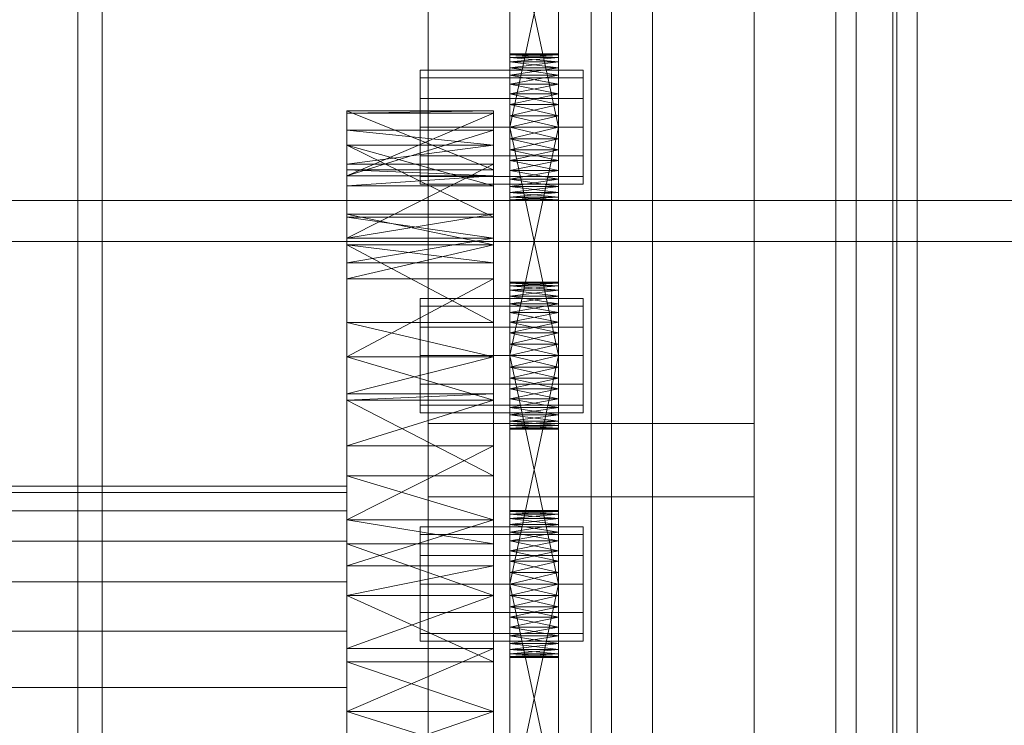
# Model space of a CAD drawing. Header units: millimetres. Extents: x -2233 to 61924, y -68080 to 6847.
# Tile 384 of 656: x 1390 to 1511, y -33503 to -33416. Entities that reach past the tile are written whole.
import ezdxf

# ---------------------------------------------------------------- set-up
doc = ezdxf.new("R2010")
doc.units = ezdxf.units.MM
for name, color, linetype, lineweight in [('COTAS_O', 1, 'Continuous', 0), ('frontal_C03', 7, 'Continuous', 0), ('frontal_secador', 7, 'Continuous', 0)]:
    doc.layers.add(name, color=color, linetype=linetype, lineweight=lineweight)
doc.dimstyles.new('R19_100', dxfattribs={"dimtxt": 250, "dimasz": 150, "dimexe": 150, "dimexo": 80, "dimgap": 100, "dimtad": 1, "dimtih": 1, "dimtoh": 1, "dimdsep": 46, "dimcen": 0.09, "dimadec": 0, "dimazin": 0, "dimtfac": 1, "dimtdec": 4, "dimtofl": 0, "dimtmove": 0, "dimatfit": 3, "dimfxl": 1, "dimtolj": 1, "dimtzin": 0, "dimarcsym": 0})

# ---------------------------------------------------------------- blocks, each defined once
blk = doc.blocks.new('DIM_R28_52')
at = {"layer": 'COTAS_O'}
for p, q in [((-1725, -33700), (-1575, -33655)), ((1725, -33700), (1575, -33655)), ((-1725, -34400), (-1725, -33700)), ((-1725, -33700), (1725, -33700)), ((-1725, -33700), (-1575, -33745)), ((1725, -33700), (1575, -33745)), ((1725, -34400), (1725, -33700))]:
    blk.add_line(p, q, dxfattribs=at)
blk.add_text('3450 O', height=250, dxfattribs=at).set_placement((0, -33600))

msp = doc.modelspace()

# ---------------------------------------------------------------- linework, layer by layer
at = {"layer": 'frontal_C03'}
for p, q in [((1500, -32314.944), (1500, -34875.113)), ((1500, -34879.011), (1500, -32318.841)), ((1490, -35975), (1490, -32996.942)), ((1497, -35975), (1497, -32996.942)), ((1440, -33465.833), (1440, -33118.927)), ((1480, -33118.927), (1480, -33465.833)), ((1440, -33127.91), (1440, -33474.816)), ((1480, -33474.816), (1480, -33127.91)), ((1490, -35975), (1490, -33266.434)), ((1497, -35975), (1497, -33266.434)), ((1460, -33547.668), (1460, -33278.176)), ((1500, -33278.176), (1500, -33547.668)), ((1467.5, -33879.447), (1467.5, -33284.487)), ((1492.5, -33284.487), (1492.5, -33879.447)), ((1462.5, -33619.765), (1462.5, -33294.297)), ((1497.5, -33294.297), (1497.5, -33619.765)), ((1462.5, -33626.502), (1462.5, -33301.034)), ((1497.5, -33626.502), (1497.5, -33301.034)), ((1467.5, -33905.804), (1467.5, -33310.844)), ((1492.5, -33905.804), (1492.5, -33310.844)), ((1460, -33586.646), (1460, -33317.154)), ((1500, -33586.646), (1500, -33317.154)), ((1460, -33598.772), (1460, -33329.281)), ((1500, -33329.281), (1500, -33598.772)), ((1460, -33647.495), (1460, -33378.004)), ((1500, -33647.495), (1500, -33378.004)), ((1440, -33735.325), (1440, -33388.418)), ((1480, -33388.418), (1480, -33735.325)), ((1440, -33397.401), (1440, -33744.308)), ((1480, -33744.308), (1480, -33397.401)), ((1480, -33465.833), (1440, -33465.833)), ((1440, -33465.833), (1440, -33474.816)), ((1480, -33474.816), (1480, -33465.833)), ((1440, -33474.816), (1480, -33474.816))]:
    msp.add_line(p, q, dxfattribs=at)
at = {"layer": 'frontal_secador'}
for p, q in [((1400, -36000), (1400, -33000)), ((1397, -35940), (1397, -33075)), ((1400, -36000), (1400, -33075)), ((1400, -34600), (1400, -33075)), ((1400, -35940), (1400, -33075)), ((1400, -34650), (1400, -33075)), ((1400, -36000), (1400, -33250)), ((1450, -33432.281), (1450, -33393.481)), ((1456, -33393.481), (1456, -33432.281)), ((1450, -33395.136), (1450, -33432.281)), ((1456, -33432.281), (1456, -33395.136)), ((1450, -33432.281), (1450, -33397.414)), ((1456, -33397.414), (1456, -33432.281)), ((1450, -33429.5), (1450, -33400.092)), ((1450, -33432.281), (1450, -33400.092)), ((1456, -33400.092), (1456, -33429.5)), ((1456, -33400.092), (1456, -33432.281)), ((1450, -33401.5), (1450, -33429.5)), ((1456, -33429.5), (1450, -33401.5)), ((1456, -33401.5), (1450, -33429.5)), ((1456, -33429.5), (1456, -33401.5)), ((1450, -33420.611), (1450, -33420.5)), ((1456, -33420.611), (1450, -33420.5)), ((1456, -33420.5), (1450, -33420.5)), ((1456, -33420.5), (1450, -33420.611)), ((1450, -33420.611), (1450, -33421.481)), ((1450, -33420.94), (1450, -33420.611)), ((1450, -33420.611), (1450, -33423.136)), ((1456, -33420.94), (1450, -33420.611)), ((1456, -33420.611), (1450, -33420.611)), ((1456, -33420.611), (1450, -33420.94)), ((1456, -33420.611), (1456, -33420.5)), ((1456, -33421.481), (1456, -33420.611)), ((1456, -33420.611), (1456, -33420.94)), ((1456, -33423.136), (1456, -33420.611)), ((1450, -33421.481), (1450, -33420.94)), ((1456, -33421.481), (1450, -33420.94)), ((1456, -33420.94), (1450, -33420.94)), ((1456, -33420.94), (1450, -33421.481)), ((1450, -33421.481), (1450, -33423.136)), ((1450, -33422.219), (1450, -33421.481)), ((1450, -33425.414), (1450, -33421.481)), ((1450, -33460.281), (1450, -33421.481)), ((1456, -33422.219), (1450, -33421.481)), ((1456, -33421.481), (1450, -33421.481)), ((1456, -33421.481), (1450, -33422.219)), ((1456, -33420.94), (1456, -33421.481)), ((1456, -33423.136), (1456, -33421.481)), ((1456, -33421.481), (1456, -33422.219)), ((1456, -33421.481), (1456, -33425.414)), ((1456, -33421.481), (1456, -33460.281)), ((1439, -33423.438), (1439, -33422.5)), ((1459, -33422.5), (1439, -33422.5)), ((1450, -33423.136), (1450, -33422.219)), ((1456, -33423.136), (1450, -33422.219)), ((1456, -33422.219), (1450, -33422.219)), ((1456, -33422.219), (1450, -33423.136)), ((1450, -33423.136), (1450, -33425.414)), ((1450, -33424.21), (1450, -33423.136)), ((1450, -33423.136), (1450, -33428.092)), ((1450, -33423.136), (1450, -33460.281)), ((1456, -33424.21), (1450, -33423.136)), ((1456, -33423.136), (1450, -33423.136)), ((1456, -33423.136), (1450, -33424.21)), ((1456, -33422.219), (1456, -33423.136)), ((1456, -33425.414), (1456, -33423.136)), ((1456, -33423.136), (1456, -33424.21)), ((1456, -33428.092), (1456, -33423.136)), ((1456, -33460.281), (1456, -33423.136)), ((1459, -33423.438), (1459, -33422.5)), ((1439, -33426), (1439, -33423.438)), ((1459, -33423.438), (1439, -33423.438)), ((1450, -33425.414), (1450, -33424.21)), ((1456, -33425.414), (1450, -33424.21)), ((1456, -33424.21), (1450, -33424.21)), ((1456, -33424.21), (1450, -33425.414)), ((1456, -33424.21), (1456, -33425.414)), ((1459, -33426), (1459, -33423.438)), ((1450, -33425.414), (1450, -33428.092)), ((1450, -33426.719), (1450, -33425.414)), ((1450, -33460.281), (1450, -33425.414)), ((1456, -33426.719), (1450, -33425.414)), ((1456, -33425.414), (1450, -33425.414)), ((1456, -33425.414), (1450, -33426.719)), ((1456, -33428.092), (1456, -33425.414)), ((1456, -33425.414), (1456, -33426.719)), ((1456, -33425.414), (1456, -33460.281)), ((1439, -33429.5), (1439, -33426)), ((1459, -33426), (1439, -33426)), ((1450, -33428.092), (1450, -33426.719)), ((1456, -33428.092), (1450, -33426.719)), ((1456, -33426.719), (1450, -33426.719)), ((1456, -33426.719), (1450, -33428.092)), ((1456, -33426.719), (1456, -33428.092)), ((1459, -33429.5), (1459, -33426)), ((1430, -33434.744), (1430, -33427.5)), ((1430, -33427.5), (1430, -33427.765)), ((1448, -33434.744), (1430, -33427.5)), ((1448, -33427.5), (1430, -33427.5)), ((1448, -33427.5), (1430, -33427.765)), ((1430, -33427.765), (1430, -33434.744)), ((1430, -33427.765), (1430, -33435.473)), ((1448, -33427.765), (1430, -33427.765)), ((1448, -33427.765), (1430, -33435.473)), ((1448, -33427.765), (1448, -33427.5)), ((1448, -33427.5), (1448, -33434.744)), ((1448, -33434.744), (1448, -33427.765)), ((1448, -33435.473), (1448, -33427.765)), ((1450, -33457.5), (1450, -33428.092)), ((1450, -33428.092), (1450, -33429.5)), ((1450, -33460.281), (1450, -33428.092)), ((1456, -33429.5), (1450, -33428.092)), ((1456, -33428.092), (1450, -33428.092)), ((1456, -33428.092), (1450, -33429.5)), ((1456, -33428.092), (1456, -33457.5)), ((1456, -33429.5), (1456, -33428.092)), ((1456, -33428.092), (1456, -33460.281)), ((1430, -33429.876), (1430, -33440.513)), ((1430, -33431.709), (1430, -33429.876)), ((1430, -33429.876), (1430, -33435.473)), ((1448, -33431.709), (1430, -33429.876)), ((1448, -33429.876), (1430, -33429.876)), ((1448, -33429.876), (1430, -33435.473)), ((1439, -33429.5), (1439, -33433)), ((1439, -33429.5), (1459, -33429.5)), ((1448, -33440.513), (1448, -33429.876)), ((1448, -33429.876), (1448, -33431.709)), ((1448, -33435.473), (1448, -33429.876)), ((1450, -33429.5), (1450, -33457.5)), ((1456, -33457.5), (1450, -33429.5)), ((1456, -33429.5), (1450, -33429.5)), ((1456, -33429.5), (1450, -33457.5)), ((1450, -33432.281), (1450, -33429.5)), ((1450, -33429.5), (1450, -33430.908)), ((1456, -33429.5), (1450, -33430.908)), ((1456, -33430.908), (1450, -33429.5)), ((1456, -33457.5), (1456, -33429.5)), ((1456, -33429.5), (1456, -33432.281)), ((1456, -33430.908), (1456, -33429.5)), ((1459, -33433), (1459, -33429.5)), ((1430, -33440.513), (1430, -33431.709)), ((1430, -33436.683), (1430, -33431.709)), ((1430, -33431.709), (1430, -33434.046)), ((1448, -33440.513), (1430, -33431.709)), ((1448, -33431.709), (1430, -33431.709)), ((1448, -33436.683), (1430, -33431.709)), ((1448, -33431.709), (1430, -33434.046)), ((1448, -33431.709), (1448, -33440.513)), ((1448, -33434.046), (1448, -33431.709)), ((1448, -33431.709), (1448, -33436.683)), ((1450, -33430.908), (1450, -33432.281)), ((1456, -33430.908), (1450, -33430.908)), ((1456, -33430.908), (1450, -33432.281)), ((1456, -33432.281), (1450, -33430.908)), ((1456, -33432.281), (1456, -33430.908)), ((1450, -33434.79), (1450, -33432.281)), ((1450, -33432.281), (1450, -33433.586)), ((1450, -33436.781), (1450, -33432.281)), ((1450, -33438.5), (1450, -33432.281)), ((1456, -33432.281), (1450, -33432.281)), ((1456, -33432.281), (1450, -33433.586)), ((1456, -33433.586), (1450, -33432.281)), ((1456, -33432.281), (1456, -33434.79)), ((1456, -33433.586), (1456, -33432.281)), ((1456, -33432.281), (1456, -33436.781)), ((1456, -33432.281), (1456, -33438.5)), ((1430, -33434.046), (1430, -33436.683)), ((1430, -33434.046), (1430, -33443.111)), ((1448, -33434.046), (1430, -33434.046)), ((1448, -33434.046), (1430, -33443.111)), ((1439, -33433), (1439, -33435.562)), ((1459, -33433), (1439, -33433)), ((1448, -33436.683), (1448, -33434.046)), ((1448, -33443.111), (1448, -33434.046)), ((1450, -33433.586), (1450, -33434.79)), ((1456, -33433.586), (1450, -33433.586)), ((1456, -33433.586), (1450, -33434.79)), ((1456, -33434.79), (1450, -33433.586)), ((1456, -33434.79), (1456, -33433.586)), ((1459, -33433), (1459, -33435.562)), ((1430, -33435.473), (1430, -33434.744)), ((1448, -33435.473), (1430, -33434.744)), ((1448, -33434.744), (1430, -33434.744)), ((1448, -33434.744), (1448, -33435.473)), ((1450, -33436.781), (1450, -33434.79)), ((1450, -33434.79), (1450, -33435.864)), ((1456, -33434.79), (1450, -33434.79)), ((1456, -33434.79), (1450, -33435.864)), ((1456, -33435.864), (1450, -33434.79)), ((1456, -33434.79), (1456, -33436.781)), ((1456, -33435.864), (1456, -33434.79)), ((1430, -33435.473), (1430, -33440.513)), ((1430, -33435.473), (1430, -33443.111)), ((1430, -33435.473), (1430, -33436.683)), ((1430, -33457.639), (1430, -33435.473)), ((1448, -33435.473), (1430, -33435.473)), ((1448, -33435.473), (1430, -33436.683)), ((1439, -33435.562), (1439, -33436.5)), ((1459, -33435.562), (1439, -33435.562)), ((1459, -33436.5), (1439, -33436.5)), ((1448, -33440.513), (1448, -33435.473)), ((1448, -33443.111), (1448, -33435.473)), ((1448, -33436.683), (1448, -33435.473)), ((1448, -33435.473), (1448, -33457.639)), ((1450, -33435.864), (1450, -33436.781)), ((1456, -33435.864), (1450, -33435.864)), ((1456, -33435.864), (1450, -33436.781)), ((1456, -33436.781), (1450, -33435.864)), ((1456, -33436.781), (1456, -33435.864)), ((1459, -33435.562), (1459, -33436.5)), ((1430, -33443.111), (1430, -33436.683)), ((1448, -33436.683), (1430, -33436.683)), ((1448, -33436.683), (1448, -33443.111)), ((1450, -33438.06), (1450, -33436.781)), ((1450, -33436.781), (1450, -33437.519)), ((1450, -33438.5), (1450, -33436.781)), ((1456, -33436.781), (1450, -33436.781)), ((1456, -33436.781), (1450, -33437.519)), ((1456, -33437.519), (1450, -33436.781)), ((1450, -33437.519), (1450, -33438.06)), ((1456, -33437.519), (1450, -33437.519)), ((1456, -33437.519), (1450, -33438.06)), ((1456, -33438.06), (1450, -33437.519)), ((1456, -33436.781), (1456, -33438.06)), ((1456, -33437.519), (1456, -33436.781)), ((1456, -33436.781), (1456, -33438.5)), ((1456, -33438.06), (1456, -33437.519)), ((1325, -33438.5), (2125, -33438.5)), ((1450, -33438.5), (1450, -33438.06)), ((1450, -33438.06), (1450, -33438.389)), ((1456, -33438.06), (1450, -33438.06)), ((1456, -33438.06), (1450, -33438.389)), ((1456, -33438.389), (1450, -33438.06)), ((1450, -33438.389), (1450, -33438.5)), ((1456, -33438.389), (1450, -33438.389)), ((1456, -33438.389), (1450, -33438.5)), ((1456, -33438.5), (1450, -33438.389)), ((1456, -33438.5), (1450, -33438.5)), ((1456, -33438.06), (1456, -33438.5)), ((1456, -33438.389), (1456, -33438.06)), ((1456, -33438.5), (1456, -33438.389)), ((1430, -33440.173), (1430, -33453.428)), ((1430, -33443.925), (1430, -33440.173)), ((1430, -33440.173), (1430, -33443.111)), ((1448, -33443.925), (1430, -33440.173)), ((1448, -33440.173), (1430, -33440.173)), ((1448, -33440.173), (1430, -33443.111)), ((1448, -33453.428), (1448, -33440.173)), ((1448, -33440.173), (1448, -33443.925)), ((1448, -33443.111), (1448, -33440.173)), ((1430, -33443.111), (1430, -33440.513)), ((1448, -33443.111), (1430, -33440.513)), ((1448, -33440.513), (1430, -33440.513)), ((1448, -33440.513), (1448, -33443.111)), ((1325, -33443.5), (2125, -33443.5)), ((1430, -33443.111), (1430, -33453.428)), ((1430, -33443.111), (1430, -33457.639)), ((1430, -33443.111), (1430, -33446.141)), ((1430, -33443.111), (1430, -33477.635)), ((1430, -33443.111), (1430, -33525.858)), ((1448, -33443.111), (1430, -33443.111)), ((1448, -33443.111), (1430, -33446.141)), ((1448, -33453.428), (1448, -33443.111)), ((1448, -33457.639), (1448, -33443.111)), ((1448, -33446.141), (1448, -33443.111)), ((1448, -33477.635), (1448, -33443.111)), ((1448, -33525.858), (1448, -33443.111)), ((1430, -33453.428), (1430, -33443.925)), ((1430, -33446.141), (1430, -33443.925)), ((1430, -33443.925), (1430, -33448.105)), ((1448, -33453.428), (1430, -33443.925)), ((1448, -33443.925), (1430, -33443.925)), ((1448, -33446.141), (1430, -33443.925)), ((1448, -33443.925), (1430, -33448.105)), ((1448, -33443.925), (1448, -33453.428)), ((1448, -33448.105), (1448, -33443.925)), ((1448, -33443.925), (1448, -33446.141)), ((1430, -33448.105), (1430, -33446.141)), ((1430, -33457.639), (1430, -33446.141)), ((1448, -33446.141), (1430, -33446.141)), ((1448, -33446.141), (1448, -33448.105)), ((1448, -33446.141), (1448, -33457.639)), ((1430, -33448.105), (1430, -33457.639)), ((1448, -33448.105), (1430, -33448.105)), ((1448, -33448.105), (1430, -33457.639)), ((1448, -33457.639), (1448, -33448.105)), ((1450, -33448.611), (1450, -33448.5)), ((1456, -33448.611), (1450, -33448.5)), ((1456, -33448.5), (1450, -33448.5)), ((1456, -33448.5), (1450, -33448.611)), ((1450, -33448.611), (1450, -33449.481)), ((1450, -33448.94), (1450, -33448.611)), ((1450, -33448.611), (1450, -33451.136)), ((1456, -33448.94), (1450, -33448.611)), ((1456, -33448.611), (1450, -33448.611)), ((1456, -33448.611), (1450, -33448.94)), ((1456, -33448.611), (1456, -33448.5)), ((1456, -33449.481), (1456, -33448.611)), ((1456, -33448.611), (1456, -33448.94)), ((1456, -33451.136), (1456, -33448.611)), ((1450, -33449.481), (1450, -33448.94)), ((1456, -33449.481), (1450, -33448.94)), ((1456, -33448.94), (1450, -33448.94)), ((1456, -33448.94), (1450, -33449.481)), ((1450, -33449.481), (1450, -33451.136)), ((1450, -33450.219), (1450, -33449.481)), ((1450, -33453.414), (1450, -33449.481)), ((1450, -33488.281), (1450, -33449.481)), ((1456, -33450.219), (1450, -33449.481)), ((1456, -33449.481), (1450, -33449.481)), ((1456, -33449.481), (1450, -33450.219)), ((1456, -33448.94), (1456, -33449.481)), ((1456, -33451.136), (1456, -33449.481)), ((1456, -33449.481), (1456, -33450.219)), ((1456, -33449.481), (1456, -33453.414)), ((1456, -33449.481), (1456, -33488.281)), ((1439, -33451.438), (1439, -33450.5)), ((1459, -33450.5), (1439, -33450.5)), ((1450, -33451.136), (1450, -33450.219)), ((1456, -33451.136), (1450, -33450.219)), ((1456, -33450.219), (1450, -33450.219)), ((1456, -33450.219), (1450, -33451.136)), ((1456, -33450.219), (1456, -33451.136)), ((1459, -33451.438), (1459, -33450.5)), ((1439, -33454), (1439, -33451.438)), ((1459, -33451.438), (1439, -33451.438)), ((1450, -33451.136), (1450, -33453.414)), ((1450, -33452.21), (1450, -33451.136)), ((1450, -33451.136), (1450, -33456.092)), ((1450, -33451.136), (1450, -33488.281)), ((1456, -33452.21), (1450, -33451.136)), ((1456, -33451.136), (1450, -33451.136)), ((1456, -33451.136), (1450, -33452.21)), ((1450, -33453.414), (1450, -33452.21)), ((1456, -33453.414), (1450, -33452.21)), ((1456, -33452.21), (1450, -33452.21)), ((1456, -33452.21), (1450, -33453.414)), ((1456, -33453.414), (1456, -33451.136)), ((1456, -33451.136), (1456, -33452.21)), ((1456, -33456.092), (1456, -33451.136)), ((1456, -33488.281), (1456, -33451.136)), ((1456, -33452.21), (1456, -33453.414)), ((1459, -33454), (1459, -33451.438)), ((1430, -33457.639), (1430, -33453.428)), ((1448, -33457.639), (1430, -33453.428)), ((1448, -33453.428), (1430, -33453.428)), ((1448, -33453.428), (1448, -33457.639)), ((1450, -33453.414), (1450, -33456.092)), ((1450, -33454.719), (1450, -33453.414)), ((1450, -33488.281), (1450, -33453.414)), ((1456, -33454.719), (1450, -33453.414)), ((1456, -33453.414), (1450, -33453.414)), ((1456, -33453.414), (1450, -33454.719)), ((1456, -33456.092), (1456, -33453.414)), ((1456, -33453.414), (1456, -33454.719)), ((1456, -33453.414), (1456, -33488.281)), ((1439, -33457.5), (1439, -33454)), ((1459, -33454), (1439, -33454)), ((1459, -33457.5), (1459, -33454)), ((1450, -33456.092), (1450, -33454.719)), ((1456, -33456.092), (1450, -33454.719)), ((1456, -33454.719), (1450, -33454.719)), ((1456, -33454.719), (1450, -33456.092)), ((1456, -33454.719), (1456, -33456.092)), ((1450, -33485.5), (1450, -33456.092)), ((1450, -33456.092), (1450, -33457.5)), ((1450, -33488.281), (1450, -33456.092)), ((1456, -33457.5), (1450, -33456.092)), ((1456, -33456.092), (1450, -33456.092)), ((1456, -33456.092), (1450, -33457.5)), ((1456, -33456.092), (1456, -33485.5)), ((1456, -33457.5), (1456, -33456.092)), ((1456, -33456.092), (1456, -33488.281)), ((1430, -33457.639), (1430, -33472.223)), ((1430, -33457.639), (1430, -33477.635)), ((1430, -33457.639), (1430, -33462.194)), ((1430, -33501.142), (1430, -33457.639)), ((1430, -33549.365), (1430, -33457.639)), ((1430, -33457.639), (1430, -33525.858)), ((1430, -33591.527), (1430, -33457.639)), ((1448, -33457.647), (1430, -33457.639)), ((1448, -33457.639), (1430, -33457.639)), ((1448, -33457.639), (1430, -33462.194)), ((1430, -33457.647), (1430, -33472.223)), ((1430, -33462.95), (1430, -33457.647)), ((1448, -33462.95), (1430, -33457.647)), ((1448, -33457.647), (1430, -33457.647)), ((1439, -33457.5), (1439, -33461)), ((1439, -33457.5), (1459, -33457.5)), ((1448, -33472.223), (1448, -33457.639)), ((1448, -33477.635), (1448, -33457.639)), ((1448, -33462.194), (1448, -33457.639)), ((1448, -33457.639), (1448, -33501.142)), ((1448, -33457.639), (1448, -33549.365)), ((1448, -33525.858), (1448, -33457.639)), ((1448, -33457.639), (1448, -33591.527)), ((1448, -33472.223), (1448, -33457.647)), ((1448, -33457.647), (1448, -33462.95)), ((1450, -33457.5), (1450, -33485.5)), ((1456, -33485.5), (1450, -33457.5)), ((1456, -33457.5), (1450, -33457.5)), ((1456, -33457.5), (1450, -33485.5)), ((1450, -33460.281), (1450, -33457.5)), ((1450, -33457.5), (1450, -33458.908)), ((1456, -33457.5), (1450, -33458.908)), ((1456, -33458.908), (1450, -33457.5)), ((1456, -33485.5), (1456, -33457.5)), ((1456, -33457.5), (1456, -33460.281)), ((1456, -33458.908), (1456, -33457.5)), ((1459, -33461), (1459, -33457.5)), ((1450, -33458.908), (1450, -33460.281)), ((1456, -33458.908), (1450, -33458.908)), ((1456, -33458.908), (1450, -33460.281)), ((1456, -33460.281), (1450, -33458.908)), ((1456, -33460.281), (1456, -33458.908)), ((1450, -33462.79), (1450, -33460.281)), ((1450, -33460.281), (1450, -33461.586)), ((1450, -33464.781), (1450, -33460.281)), ((1450, -33466.5), (1450, -33460.281)), ((1456, -33460.281), (1450, -33460.281)), ((1456, -33460.281), (1450, -33461.586)), ((1456, -33461.586), (1450, -33460.281)), ((1456, -33460.281), (1456, -33462.79)), ((1456, -33461.586), (1456, -33460.281)), ((1456, -33460.281), (1456, -33464.781)), ((1456, -33460.281), (1456, -33466.5)), ((1439, -33461), (1439, -33463.562)), ((1459, -33461), (1439, -33461)), ((1450, -33461.586), (1450, -33462.79)), ((1456, -33461.586), (1450, -33461.586)), ((1456, -33461.586), (1450, -33462.79)), ((1456, -33462.79), (1450, -33461.586)), ((1456, -33462.79), (1456, -33461.586)), ((1459, -33461), (1459, -33463.562)), ((1430, -33468.565), (1430, -33462.194)), ((1430, -33462.194), (1430, -33462.95)), ((1430, -33477.635), (1430, -33462.194)), ((1448, -33462.194), (1430, -33462.194)), ((1448, -33462.194), (1430, -33462.95)), ((1430, -33472.223), (1430, -33462.95)), ((1430, -33462.95), (1430, -33468.565)), ((1448, -33472.223), (1430, -33462.95)), ((1448, -33462.95), (1430, -33462.95)), ((1448, -33462.95), (1430, -33468.565)), ((1448, -33462.194), (1448, -33468.565)), ((1448, -33462.95), (1448, -33462.194)), ((1448, -33462.194), (1448, -33477.635)), ((1448, -33462.95), (1448, -33472.223)), ((1448, -33468.565), (1448, -33462.95)), ((1450, -33464.781), (1450, -33462.79)), ((1450, -33462.79), (1450, -33463.864)), ((1456, -33462.79), (1450, -33462.79)), ((1456, -33462.79), (1450, -33463.864)), ((1456, -33463.864), (1450, -33462.79)), ((1456, -33462.79), (1456, -33464.781)), ((1456, -33463.864), (1456, -33462.79)), ((1439, -33463.562), (1439, -33464.5)), ((1459, -33463.562), (1439, -33463.562)), ((1450, -33463.864), (1450, -33464.781)), ((1456, -33463.864), (1450, -33463.864)), ((1456, -33463.864), (1450, -33464.781)), ((1456, -33464.781), (1450, -33463.864)), ((1456, -33464.781), (1456, -33463.864)), ((1459, -33463.562), (1459, -33464.5)), ((1459, -33464.5), (1439, -33464.5)), ((1450, -33466.06), (1450, -33464.781)), ((1450, -33464.781), (1450, -33465.519)), ((1450, -33466.5), (1450, -33464.781)), ((1456, -33464.781), (1450, -33464.781)), ((1456, -33464.781), (1450, -33465.519)), ((1456, -33465.519), (1450, -33464.781)), ((1450, -33465.519), (1450, -33466.06)), ((1456, -33465.519), (1450, -33465.519)), ((1456, -33465.519), (1450, -33466.06)), ((1456, -33466.06), (1450, -33465.519)), ((1456, -33464.781), (1456, -33466.06)), ((1456, -33465.519), (1456, -33464.781)), ((1456, -33464.781), (1456, -33466.5)), ((1456, -33466.06), (1456, -33465.519)), ((1450, -33466.5), (1450, -33466.06)), ((1450, -33466.06), (1450, -33466.389)), ((1456, -33466.06), (1450, -33466.06)), ((1456, -33466.06), (1450, -33466.389)), ((1456, -33466.389), (1450, -33466.06)), ((1450, -33466.389), (1450, -33466.5)), ((1456, -33466.389), (1450, -33466.389)), ((1456, -33466.389), (1450, -33466.5)), ((1456, -33466.5), (1450, -33466.389)), ((1456, -33466.5), (1450, -33466.5)), ((1456, -33466.06), (1456, -33466.5)), ((1456, -33466.389), (1456, -33466.06)), ((1456, -33466.5), (1456, -33466.389)), ((1430, -33468.565), (1430, -33477.635)), ((1448, -33468.565), (1430, -33468.565)), ((1448, -33468.565), (1430, -33477.635)), ((1448, -33477.635), (1448, -33468.565)), ((1430, -33477.635), (1430, -33472.223)), ((1448, -33477.635), (1430, -33472.223)), ((1448, -33472.223), (1430, -33472.223)), ((1448, -33472.223), (1448, -33477.635)), ((1430, -33473.5), (1325, -33473.5)), ((1430, -33474.269), (1430, -33473.5)), ((1430, -33474.269), (1325, -33474.269)), ((1430, -33476.545), (1430, -33474.269)), ((1430, -33476.545), (1325, -33476.545)), ((1430, -33480.241), (1430, -33476.545)), ((1430, -33477.635), (1430, -33495.058)), ((1430, -33480.589), (1430, -33477.635)), ((1430, -33477.635), (1430, -33501.142)), ((1430, -33477.635), (1430, -33483.268)), ((1430, -33477.635), (1430, -33525.858)), ((1448, -33480.589), (1430, -33477.635)), ((1448, -33477.635), (1430, -33477.635)), ((1448, -33477.635), (1430, -33483.268)), ((1448, -33495.058), (1448, -33477.635)), ((1448, -33477.635), (1448, -33480.589)), ((1448, -33501.142), (1448, -33477.635)), ((1448, -33483.268), (1448, -33477.635)), ((1448, -33525.858), (1448, -33477.635)), ((1450, -33476.611), (1450, -33476.5)), ((1456, -33476.611), (1450, -33476.5)), ((1456, -33476.5), (1450, -33476.5)), ((1456, -33476.5), (1450, -33476.611)), ((1450, -33476.611), (1450, -33477.481)), ((1450, -33476.94), (1450, -33476.611)), ((1450, -33476.611), (1450, -33479.136)), ((1456, -33476.94), (1450, -33476.611)), ((1456, -33476.611), (1450, -33476.611)), ((1456, -33476.611), (1450, -33476.94)), ((1450, -33477.481), (1450, -33476.94)), ((1456, -33477.481), (1450, -33476.94)), ((1456, -33476.94), (1450, -33476.94)), ((1456, -33476.94), (1450, -33477.481)), ((1450, -33477.481), (1450, -33479.136)), ((1450, -33478.219), (1450, -33477.481)), ((1450, -33481.414), (1450, -33477.481)), ((1450, -33516.281), (1450, -33477.481)), ((1456, -33478.219), (1450, -33477.481)), ((1456, -33477.481), (1450, -33477.481)), ((1456, -33477.481), (1450, -33478.219)), ((1456, -33476.611), (1456, -33476.5)), ((1456, -33477.481), (1456, -33476.611)), ((1456, -33476.611), (1456, -33476.94)), ((1456, -33479.136), (1456, -33476.611)), ((1456, -33476.94), (1456, -33477.481)), ((1456, -33479.136), (1456, -33477.481)), ((1456, -33477.481), (1456, -33478.219)), ((1456, -33477.481), (1456, -33481.414)), ((1456, -33477.481), (1456, -33516.281)), ((1439, -33479.438), (1439, -33478.5)), ((1459, -33478.5), (1439, -33478.5)), ((1450, -33479.136), (1450, -33478.219)), ((1456, -33479.136), (1450, -33478.219)), ((1456, -33478.219), (1450, -33478.219)), ((1456, -33478.219), (1450, -33479.136)), ((1456, -33478.219), (1456, -33479.136)), ((1459, -33479.438), (1459, -33478.5)), ((1439, -33482), (1439, -33479.438)), ((1459, -33479.438), (1439, -33479.438)), ((1450, -33479.136), (1450, -33481.414)), ((1450, -33480.21), (1450, -33479.136)), ((1450, -33479.136), (1450, -33484.092)), ((1450, -33479.136), (1450, -33516.281)), ((1456, -33480.21), (1450, -33479.136)), ((1456, -33479.136), (1450, -33479.136)), ((1456, -33479.136), (1450, -33480.21)), ((1456, -33481.414), (1456, -33479.136)), ((1456, -33479.136), (1456, -33480.21)), ((1456, -33484.092), (1456, -33479.136)), ((1456, -33516.281), (1456, -33479.136)), ((1459, -33482), (1459, -33479.438)), ((1430, -33480.241), (1325, -33480.241)), ((1430, -33485.216), (1430, -33480.241)), ((1430, -33480.589), (1430, -33495.058)), ((1430, -33486.925), (1430, -33480.589)), ((1448, -33486.925), (1430, -33480.589)), ((1448, -33480.589), (1430, -33480.589)), ((1448, -33495.058), (1448, -33480.589)), ((1448, -33480.589), (1448, -33486.925)), ((1450, -33481.414), (1450, -33480.21)), ((1456, -33481.414), (1450, -33480.21)), ((1456, -33480.21), (1450, -33480.21)), ((1456, -33480.21), (1450, -33481.414)), ((1456, -33480.21), (1456, -33481.414)), ((1439, -33485.5), (1439, -33482)), ((1459, -33482), (1439, -33482)), ((1450, -33481.414), (1450, -33484.092)), ((1450, -33482.719), (1450, -33481.414)), ((1450, -33516.281), (1450, -33481.414)), ((1456, -33482.719), (1450, -33481.414)), ((1456, -33481.414), (1450, -33481.414)), ((1456, -33481.414), (1450, -33482.719)), ((1456, -33484.092), (1456, -33481.414)), ((1456, -33481.414), (1456, -33482.719)), ((1456, -33481.414), (1456, -33516.281)), ((1459, -33485.5), (1459, -33482)), ((1430, -33493.424), (1430, -33483.268)), ((1430, -33483.268), (1430, -33486.925)), ((1430, -33501.142), (1430, -33483.268)), ((1448, -33483.268), (1430, -33483.268)), ((1448, -33483.268), (1430, -33486.925)), ((1448, -33483.268), (1448, -33493.424)), ((1448, -33486.925), (1448, -33483.268)), ((1448, -33483.268), (1448, -33501.142)), ((1450, -33484.092), (1450, -33482.719)), ((1456, -33484.092), (1450, -33482.719)), ((1456, -33482.719), (1450, -33482.719)), ((1456, -33482.719), (1450, -33484.092)), ((1456, -33482.719), (1456, -33484.092)), ((1450, -33513.5), (1450, -33484.092)), ((1450, -33484.092), (1450, -33485.5)), ((1450, -33516.281), (1450, -33484.092)), ((1456, -33485.5), (1450, -33484.092)), ((1456, -33484.092), (1450, -33484.092)), ((1456, -33484.092), (1450, -33485.5)), ((1456, -33484.092), (1456, -33513.5)), ((1456, -33485.5), (1456, -33484.092)), ((1456, -33484.092), (1456, -33516.281)), ((1430, -33485.216), (1325, -33485.216)), ((1430, -33491.277), (1430, -33485.216)), ((1439, -33485.5), (1439, -33489)), ((1439, -33485.5), (1459, -33485.5)), ((1450, -33485.5), (1450, -33513.5)), ((1456, -33513.5), (1450, -33485.5)), ((1456, -33485.5), (1450, -33485.5)), ((1456, -33485.5), (1450, -33513.5)), ((1450, -33488.281), (1450, -33485.5)), ((1450, -33485.5), (1450, -33486.908)), ((1456, -33485.5), (1450, -33486.908)), ((1456, -33486.908), (1450, -33485.5)), ((1456, -33513.5), (1456, -33485.5)), ((1456, -33485.5), (1456, -33488.281)), ((1456, -33486.908), (1456, -33485.5)), ((1459, -33489), (1459, -33485.5)), ((1430, -33495.058), (1430, -33486.925)), ((1430, -33486.925), (1430, -33493.424)), ((1448, -33495.058), (1430, -33486.925)), ((1448, -33486.925), (1430, -33486.925)), ((1448, -33486.925), (1430, -33493.424)), ((1448, -33486.925), (1448, -33495.058)), ((1448, -33493.424), (1448, -33486.925)), ((1450, -33486.908), (1450, -33488.281)), ((1456, -33486.908), (1450, -33486.908)), ((1456, -33486.908), (1450, -33488.281)), ((1456, -33488.281), (1450, -33486.908)), ((1456, -33488.281), (1456, -33486.908)), ((1450, -33490.79), (1450, -33488.281)), ((1450, -33488.281), (1450, -33489.586)), ((1450, -33492.781), (1450, -33488.281)), ((1450, -33494.5), (1450, -33488.281)), ((1456, -33488.281), (1450, -33488.281)), ((1456, -33488.281), (1450, -33489.586)), ((1456, -33489.586), (1450, -33488.281)), ((1456, -33488.281), (1456, -33490.79)), ((1456, -33489.586), (1456, -33488.281)), ((1456, -33488.281), (1456, -33492.781)), ((1456, -33488.281), (1456, -33494.5)), ((1439, -33489), (1439, -33491.562)), ((1459, -33489), (1439, -33489)), ((1450, -33489.586), (1450, -33490.79)), ((1456, -33489.586), (1450, -33489.586)), ((1456, -33489.586), (1450, -33490.79)), ((1456, -33490.79), (1450, -33489.586)), ((1456, -33490.79), (1456, -33489.586)), ((1459, -33489), (1459, -33491.562)), ((1450, -33492.781), (1450, -33490.79)), ((1450, -33490.79), (1450, -33491.864)), ((1456, -33490.79), (1450, -33490.79)), ((1456, -33490.79), (1450, -33491.864)), ((1456, -33491.864), (1450, -33490.79)), ((1456, -33490.79), (1456, -33492.781)), ((1456, -33491.864), (1456, -33490.79)), ((1430, -33491.277), (1325, -33491.277)), ((1430, -33498.193), (1430, -33491.277)), ((1439, -33491.562), (1439, -33492.5)), ((1459, -33491.562), (1439, -33491.562)), ((1450, -33491.864), (1450, -33492.781)), ((1456, -33491.864), (1450, -33491.864)), ((1456, -33491.864), (1450, -33492.781)), ((1456, -33492.781), (1450, -33491.864)), ((1456, -33492.781), (1456, -33491.864)), ((1459, -33491.562), (1459, -33492.5)), ((1459, -33492.5), (1439, -33492.5)), ((1450, -33494.06), (1450, -33492.781)), ((1450, -33492.781), (1450, -33493.519)), ((1450, -33494.5), (1450, -33492.781)), ((1456, -33492.781), (1450, -33492.781)), ((1456, -33492.781), (1450, -33493.519)), ((1456, -33493.519), (1450, -33492.781)), ((1456, -33492.781), (1456, -33494.06)), ((1456, -33493.519), (1456, -33492.781)), ((1456, -33492.781), (1456, -33494.5)), ((1430, -33493.424), (1430, -33501.142)), ((1448, -33493.424), (1430, -33493.424)), ((1448, -33493.424), (1430, -33501.142)), ((1448, -33501.142), (1448, -33493.424)), ((1450, -33493.519), (1450, -33494.06)), ((1456, -33493.519), (1450, -33493.519)), ((1456, -33493.519), (1450, -33494.06)), ((1456, -33494.06), (1450, -33493.519)), ((1450, -33494.5), (1450, -33494.06)), ((1450, -33494.06), (1450, -33494.389)), ((1456, -33494.06), (1450, -33494.06)), ((1456, -33494.06), (1450, -33494.389)), ((1456, -33494.389), (1450, -33494.06)), ((1450, -33494.389), (1450, -33494.5)), ((1456, -33494.389), (1450, -33494.389)), ((1456, -33494.389), (1450, -33494.5)), ((1456, -33494.5), (1450, -33494.389)), ((1456, -33494.5), (1450, -33494.5)), ((1456, -33494.06), (1456, -33493.519)), ((1456, -33494.06), (1456, -33494.5)), ((1456, -33494.389), (1456, -33494.06)), ((1456, -33494.5), (1456, -33494.389)), ((1430, -33501.142), (1430, -33495.058)), ((1448, -33501.142), (1430, -33495.058)), ((1448, -33495.058), (1430, -33495.058)), ((1448, -33495.058), (1448, -33501.142)), ((1430, -33498.193), (1325, -33498.193)), ((1430, -33505.696), (1430, -33498.193)), ((1430, -33501.142), (1430, -33519.698)), ((1430, -33506.752), (1430, -33501.142)), ((1430, -33501.142), (1430, -33525.858)), ((1430, -33501.142), (1430, -33507.302)), ((1430, -33549.365), (1430, -33501.142)), ((1448, -33506.752), (1430, -33501.142)), ((1448, -33501.142), (1430, -33501.142)), ((1448, -33501.142), (1430, -33507.302)), ((1448, -33519.698), (1448, -33501.142)), ((1448, -33501.142), (1448, -33506.752)), ((1448, -33525.858), (1448, -33501.142)), ((1448, -33507.302), (1448, -33501.142)), ((1448, -33501.142), (1448, -33549.365))]:
    msp.add_line(p, q, dxfattribs=at)

# ---------------------------------------------------------------- dimensions: what is measured, and where the dimension line sits
at = {"layer": 'COTAS_O'}
dim = msp.add_aligned_dim(p1=(-1725, -34400), p2=(1725, -34400), distance=700, text='<> O', dimstyle='R19_100', dxfattribs=at)
dim.commit()
dim.dimension.update_dxf_attribs({"geometry": 'DIM_R28_52', "text_midpoint": (0, -33700)})

doc.saveas('drawing.dxf')
